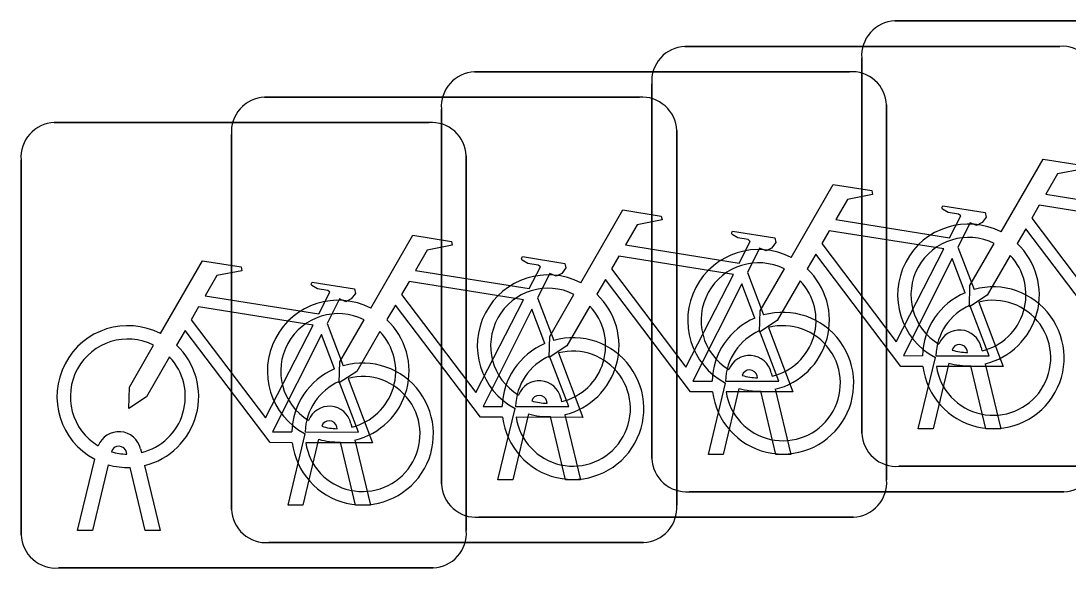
# Model space of a CAD drawing. Extents: x 162186 to 163152, y 385513 to 386513.
# Drawn here: x 162754.314 to 162756.663, y 386419.658 to 386420.886 of the extents above; entities that cross this region are included whole.
import ezdxf

# ---------------------------------------------------------------- set-up
doc = ezdxf.new("R2010")
doc.units = 0
doc.layers.add('IMGEO_Fietsenrek', color=7, linetype='Continuous')

msp = doc.modelspace()

# ---------------------------------------------------------------- linework, layer by layer
at = {"layer": 'IMGEO_Fietsenrek'}
for p, q in [((162756.2749, 386420.8855), (162757.1158, 386420.8855)), ((162757.1158, 386420.8855), (162756.2749, 386420.8855)), ((162755.8039, 386420.8285), (162756.6448, 386420.8285)), ((162756.6448, 386420.8285), (162755.8039, 386420.8285)), ((162756.2005, 386419.9609), (162756.2005, 386420.8018)), ((162756.2005, 386420.8018), (162756.2005, 386419.9609)), ((162755.3319, 386420.7715), (162756.1728, 386420.7715)), ((162756.1728, 386420.7715), (162755.3319, 386420.7715)), ((162755.7295, 386419.9039), (162755.7295, 386420.7448)), ((162755.7295, 386420.7448), (162755.7295, 386419.9039)), ((162754.8609, 386420.7145), (162755.7018, 386420.7145)), ((162755.7018, 386420.7145), (162754.8609, 386420.7145)), ((162756.2565, 386420.6971), (162756.2565, 386419.8562)), ((162756.2565, 386419.8562), (162756.2565, 386420.6971)), ((162755.2575, 386419.8469), (162755.2575, 386420.6878)), ((162755.2575, 386420.6878), (162755.2575, 386419.8469)), ((162754.3889, 386420.6575), (162755.2298, 386420.6575)), ((162755.2298, 386420.6575), (162754.3889, 386420.6575)), ((162754.7865, 386419.7899), (162754.7865, 386420.6308)), ((162754.7865, 386420.6308), (162754.7865, 386419.7899)), ((162755.7855, 386420.6401), (162755.7855, 386419.7992)), ((162755.7855, 386419.7992), (162755.7855, 386420.6401)), ((162755.3135, 386420.5831), (162755.3135, 386419.7422)), ((162755.3135, 386419.7422), (162755.3135, 386420.5831)), ((162754.3145, 386419.7329), (162754.3145, 386420.5738)), ((162754.3145, 386420.5738), (162754.3145, 386419.7329)), ((162756.4162, 386420.3782), (162756.4525, 386420.283)), ((162755.9442, 386420.3212), (162755.9805, 386420.226)), ((162755.4732, 386420.2642), (162755.5095, 386420.169)), ((162755.0012, 386420.2072), (162755.0375, 386420.112)), ((162756.4686, 386420.1534), (162756.4704, 386420.1455)), ((162756.3275, 386419.9703), (162756.3658, 386420.1303)), ((162756.4379, 386420.1419), (162756.4369, 386420.1462)), ((162756.3962, 386420.1181), (162756.3609, 386419.9703)), ((162756.479, 386419.9703), (162756.4451, 386420.112)), ((162756.4774, 386420.1163), (162756.5124, 386419.9703)), ((162755.9669, 386420.0849), (162755.9659, 386420.0892)), ((162755.9976, 386420.0964), (162755.9994, 386420.0885)), ((162755.8565, 386419.9133), (162755.8948, 386420.0733)), ((162755.9252, 386420.0611), (162755.8899, 386419.9133)), ((162756.0064, 386420.0593), (162756.0414, 386419.9133)), ((162755.5256, 386420.0394), (162755.5274, 386420.0315)), ((162756.008, 386419.9133), (162755.9741, 386420.055)), ((162755.3845, 386419.8563), (162755.4228, 386420.0163)), ((162755.4949, 386420.0279), (162755.4939, 386420.0322)), ((162755.4532, 386420.0041), (162755.4179, 386419.8563)), ((162755.536, 386419.8563), (162755.5021, 386419.998)), ((162755.5344, 386420.0023), (162755.5694, 386419.8563)), ((162755.0239, 386419.9709), (162755.0229, 386419.9752)), ((162755.0546, 386419.9824), (162755.0564, 386419.9745)), ((162756.3609, 386419.9703), (162756.3275, 386419.9703)), ((162756.5124, 386419.9703), (162756.479, 386419.9703)), ((162754.9135, 386419.7993), (162754.9518, 386419.9593)), ((162754.9822, 386419.9471), (162754.9469, 386419.7993)), ((162755.0634, 386419.9453), (162755.0984, 386419.7993)), ((162754.5519, 386419.9139), (162754.5509, 386419.9182)), ((162754.5826, 386419.9254), (162754.5844, 386419.9175)), ((162755.065, 386419.7993), (162755.0311, 386419.941)), ((162754.4415, 386419.7423), (162754.4798, 386419.9023)), ((162755.8899, 386419.9133), (162755.8565, 386419.9133)), ((162756.0414, 386419.9133), (162756.008, 386419.9133)), ((162754.5102, 386419.8901), (162754.4749, 386419.7423)), ((162754.593, 386419.7423), (162754.5591, 386419.884)), ((162754.5914, 386419.8883), (162754.6264, 386419.7423)), ((162757.1251, 386419.8865), (162756.2842, 386419.8865)), ((162756.2842, 386419.8865), (162757.1251, 386419.8865)), ((162755.4179, 386419.8563), (162755.3845, 386419.8563)), ((162755.5694, 386419.8563), (162755.536, 386419.8563)), ((162756.6541, 386419.8295), (162755.8132, 386419.8295)), ((162755.8132, 386419.8295), (162756.6541, 386419.8295)), ((162754.9469, 386419.7993), (162754.9135, 386419.7993)), ((162755.0984, 386419.7993), (162755.065, 386419.7993)), ((162756.1821, 386419.7725), (162755.3412, 386419.7725)), ((162755.3412, 386419.7725), (162756.1821, 386419.7725)), ((162754.4749, 386419.7423), (162754.4415, 386419.7423)), ((162754.6264, 386419.7423), (162754.593, 386419.7423)), ((162755.7111, 386419.7155), (162754.8702, 386419.7155)), ((162754.8702, 386419.7155), (162755.7111, 386419.7155)), ((162755.2391, 386419.6585), (162754.3982, 386419.6585)), ((162754.3982, 386419.6585), (162755.2391, 386419.6585))]:
    msp.add_line(p, q, dxfattribs=at)
for points in [[(162756.5131, 386420.4122), (162756.6078, 386420.5757), (162756.694, 386420.5619), (162756.6957, 386420.5532), (162756.6396, 386420.5423), (162756.6134, 386420.497), (162756.8686, 386420.4562)], [(162756.0421, 386420.3552), (162756.1368, 386420.5187), (162756.223, 386420.5049), (162756.2247, 386420.4962), (162756.1686, 386420.4853), (162756.1424, 386420.44), (162756.3976, 386420.3992)], [(162755.5701, 386420.2982), (162755.6648, 386420.4617), (162755.751, 386420.4479), (162755.7527, 386420.4392), (162755.6966, 386420.4283), (162755.6704, 386420.383), (162755.9256, 386420.3422)], [(162756.3976, 386420.3992), (162756.4226, 386420.448), (162756.4175, 386420.452), (162756.3943, 386420.4557), (162756.3816, 386420.4632), (162756.3806, 386420.4663), (162756.3828, 386420.4709), (162756.4776, 386420.4558), (162756.4799, 386420.4455), (162756.4705, 386420.4331), (162756.4581, 386420.4267), (162756.4436, 386420.4329), (162756.4162, 386420.3782)], [(162756.8557, 386420.431), (162756.5989, 386420.472), (162756.5822, 386420.4432), (162756.7492, 386420.2229), (162756.8557, 386420.431)], [(162755.9256, 386420.3422), (162755.9506, 386420.391), (162755.9455, 386420.395), (162755.9223, 386420.3987), (162755.9096, 386420.4062), (162755.9086, 386420.4093), (162755.9108, 386420.4139), (162756.0056, 386420.3988), (162756.0079, 386420.3885), (162755.9985, 386420.3761), (162755.9861, 386420.3697), (162755.9716, 386420.3759), (162755.9442, 386420.3212)], [(162756.3847, 386420.374), (162756.1279, 386420.415), (162756.1112, 386420.3862), (162756.2782, 386420.1659), (162756.3847, 386420.374)], [(162756.8088, 386420.1675), (162756.7591, 386420.1676), (162756.5684, 386420.4193), (162756.5494, 386420.3865)], [(162755.0991, 386420.2412), (162755.1938, 386420.4047), (162755.28, 386420.3909), (162755.2817, 386420.3822), (162755.2256, 386420.3713), (162755.1994, 386420.326), (162755.4546, 386420.2852)], [(162756.5338, 386420.3597), (162756.4822, 386420.2705), (162756.4423, 386420.2445), (162756.4435, 386420.292), (162756.498, 386420.3862)], [(162754.6271, 386420.1842), (162754.7218, 386420.3477), (162754.808, 386420.3339), (162754.8097, 386420.3252), (162754.7536, 386420.3143), (162754.7274, 386420.269), (162754.9826, 386420.2282)], [(162755.4546, 386420.2852), (162755.4796, 386420.334), (162755.4745, 386420.338), (162755.4513, 386420.3417), (162755.4386, 386420.3492), (162755.4376, 386420.3523), (162755.4398, 386420.3569), (162755.5346, 386420.3418), (162755.5369, 386420.3315), (162755.5275, 386420.3191), (162755.5151, 386420.3127), (162755.5006, 386420.3189), (162755.4732, 386420.2642)], [(162755.9127, 386420.317), (162755.6559, 386420.358), (162755.6392, 386420.3292), (162755.8062, 386420.1089), (162755.9127, 386420.317)], [(162756.3378, 386420.1105), (162756.2881, 386420.1106), (162756.0974, 386420.3623), (162756.0784, 386420.3295)], [(162756.4327, 386420.276), (162756.4034, 386420.3528), (162756.294, 386420.1347), (162756.3367, 386420.1346)], [(162756.0628, 386420.3027), (162756.0112, 386420.2135), (162755.9713, 386420.1875), (162755.9725, 386420.235), (162756.027, 386420.3292)], [(162754.9826, 386420.2282), (162755.0076, 386420.277), (162755.0025, 386420.281), (162754.9793, 386420.2847), (162754.9666, 386420.2922), (162754.9656, 386420.2953), (162754.9678, 386420.2999), (162755.0626, 386420.2848), (162755.0649, 386420.2745), (162755.0555, 386420.2621), (162755.0431, 386420.2557), (162755.0286, 386420.2619), (162755.0012, 386420.2072)], [(162755.4417, 386420.26), (162755.1849, 386420.301), (162755.1682, 386420.2722), (162755.3352, 386420.0519), (162755.4417, 386420.26)], [(162755.8658, 386420.0535), (162755.8161, 386420.0536), (162755.6254, 386420.3053), (162755.6064, 386420.2725)], [(162755.9607, 386420.219), (162755.9314, 386420.2958), (162755.822, 386420.0777), (162755.8647, 386420.0776)], [(162755.5908, 386420.2457), (162755.5392, 386420.1565), (162755.4993, 386420.1305), (162755.5005, 386420.178), (162755.555, 386420.2722)], [(162755.3948, 386419.9965), (162755.3451, 386419.9966), (162755.1544, 386420.2483), (162755.1354, 386420.2155)], [(162756.3667, 386420.1345), (162756.4866, 386420.1343), (162756.4434, 386420.2479)], [(162756.4632, 386420.2548), (162756.5182, 386420.1102), (162756.3681, 386420.1105)], [(162754.9697, 386420.203), (162754.7129, 386420.244), (162754.6962, 386420.2152), (162754.8632, 386419.9949), (162754.9697, 386420.203)], [(162755.4897, 386420.162), (162755.4604, 386420.2388), (162755.351, 386420.0207), (162755.3937, 386420.0206)], [(162755.1198, 386420.1887), (162755.0682, 386420.0995), (162755.0283, 386420.0735), (162755.0295, 386420.121), (162755.084, 386420.2152)], [(162754.9228, 386419.9395), (162754.8731, 386419.9396), (162754.6824, 386420.1913), (162754.6634, 386420.1585)], [(162755.0177, 386420.105), (162754.9884, 386420.1818), (162754.879, 386419.9637), (162754.9217, 386419.9636)], [(162755.8947, 386420.0775), (162756.0146, 386420.0773), (162755.9714, 386420.1909)], [(162755.9912, 386420.1978), (162756.0462, 386420.0532), (162755.8961, 386420.0535)], [(162754.6478, 386420.1317), (162754.5962, 386420.0425), (162754.5563, 386420.0165), (162754.5575, 386420.064), (162754.612, 386420.1582)], [(162755.4237, 386420.0205), (162755.5436, 386420.0203), (162755.5004, 386420.1339)], [(162755.5202, 386420.1408), (162755.5752, 386419.9962), (162755.4251, 386419.9965)], [(162755.0482, 386420.0838), (162755.1032, 386419.9392), (162754.9531, 386419.9395)], [(162754.9517, 386419.9635), (162755.0716, 386419.9633), (162755.0284, 386420.0769)]]:
    msp.add_lwpolyline(points, dxfattribs=at)
for centre, radius, start, end in [((162756.2782, 386420.8076), 0.0779, 92.4484, 184.2845), ((162756.2782, 386420.8076), 0.0779, 92.4484, 184.2845), ((162755.8072, 386420.7506), 0.0779, 92.4484, 184.2845), ((162755.8072, 386420.7506), 0.0779, 92.4484, 184.2845), ((162756.6506, 386420.7508), 0.0779, 2.4484, 94.2845), ((162756.6506, 386420.7508), 0.0779, 2.4484, 94.2845), ((162755.3352, 386420.6936), 0.0779, 92.4484, 184.2845), ((162755.3352, 386420.6936), 0.0779, 92.4484, 184.2845), ((162756.1786, 386420.6938), 0.0779, 2.4484, 94.2845), ((162756.1786, 386420.6938), 0.0779, 2.4484, 94.2845), ((162754.8642, 386420.6366), 0.0779, 92.4484, 184.2845), ((162754.8642, 386420.6366), 0.0779, 92.4484, 184.2845), ((162755.7076, 386420.6368), 0.0779, 2.4484, 94.2845), ((162755.7076, 386420.6368), 0.0779, 2.4484, 94.2845), ((162754.3922, 386420.5796), 0.0779, 92.4484, 184.2845), ((162754.3922, 386420.5796), 0.0779, 92.4484, 184.2845), ((162755.2356, 386420.5798), 0.0779, 2.4484, 94.2845), ((162755.2356, 386420.5798), 0.0779, 2.4484, 94.2845), ((162756.4401, 386420.2709), 0.159, 62.6766, 242.1369), ((162756.4401, 386420.2709), 0.129, 63.3192, 238.903), ((162755.9691, 386420.2139), 0.159, 62.6766, 242.1369), ((162756.4401, 386420.2709), 0.159, 283.5766, 46.6042), ((162755.9691, 386420.2139), 0.129, 63.3192, 238.903), ((162756.4401, 386420.2709), 0.129, 283.6043, 43.4302), ((162755.9691, 386420.2139), 0.159, 283.5766, 46.6042), ((162755.4971, 386420.1569), 0.159, 62.6766, 242.1369), ((162755.9691, 386420.2139), 0.129, 283.6043, 43.4302), ((162755.4971, 386420.1569), 0.129, 63.3192, 238.903), ((162755.4971, 386420.1569), 0.159, 283.5766, 46.6042), ((162756.4957, 386420.1299), 0.159, 113.3408, 178.3217), ((162756.4957, 386420.1299), 0.159, 187.0065, 105.7708), ((162755.0261, 386420.0999), 0.159, 62.6766, 242.1369), ((162756.4957, 386420.1299), 0.129, 113.923, 177.9556), ((162756.4957, 386420.1299), 0.129, 188.6715, 104.5883), ((162755.0261, 386420.0999), 0.129, 63.3192, 238.903), ((162755.4971, 386420.1569), 0.129, 283.6043, 43.4302), ((162756.0237, 386420.0729), 0.159, 187.0065, 105.7708), ((162754.5541, 386420.0429), 0.159, 62.6766, 242.1369), ((162755.0261, 386420.0999), 0.159, 283.5766, 46.6042), ((162756.0237, 386420.0729), 0.159, 113.3408, 178.3217), ((162756.0237, 386420.0729), 0.129, 188.6715, 104.5883), ((162755.0261, 386420.0999), 0.129, 283.6043, 43.4302), ((162756.0237, 386420.0729), 0.129, 113.923, 177.9556), ((162756.4199, 386420.1423), 0.0499, 12.8025, 158.6934), ((162754.5541, 386420.0429), 0.129, 63.3192, 238.903), ((162754.5541, 386420.0429), 0.159, 283.5766, 46.6042), ((162755.5527, 386420.0159), 0.159, 113.3408, 178.3217), ((162755.5527, 386420.0159), 0.159, 187.0065, 105.7708), ((162756.4199, 386420.1423), 0.0174, 12.8025, 163.4502), ((162754.5541, 386420.0429), 0.129, 283.6043, 43.4302), ((162755.5527, 386420.0159), 0.129, 113.923, 177.9556), ((162755.5527, 386420.0159), 0.129, 188.6715, 104.5883), ((162755.9489, 386420.0853), 0.0499, 12.8025, 158.6934), ((162756.4401, 386420.2709), 0.129, 253.415, 269.0204), ((162755.0807, 386419.9589), 0.159, 187.0065, 105.7708), ((162756.4401, 386420.2709), 0.159, 253.9967, 271.7867), ((162755.0807, 386419.9589), 0.159, 113.3408, 178.3217), ((162755.0807, 386419.9589), 0.129, 188.6715, 104.5883), ((162755.9489, 386420.0853), 0.0174, 12.8025, 163.4502), ((162755.9691, 386420.2139), 0.129, 253.415, 269.0204), ((162755.0807, 386419.9589), 0.129, 113.923, 177.9556), ((162755.4769, 386420.0283), 0.0499, 12.8025, 158.6934), ((162755.9691, 386420.2139), 0.159, 253.9967, 271.7867), ((162755.4769, 386420.0283), 0.0174, 12.8025, 163.4502), ((162755.0059, 386419.9713), 0.0499, 12.8025, 158.6934), ((162755.4971, 386420.1569), 0.129, 253.415, 269.0204), ((162755.0059, 386419.9713), 0.0174, 12.8025, 163.4502), ((162755.4971, 386420.1569), 0.159, 253.9967, 271.7867), ((162755.0261, 386420.0999), 0.129, 253.415, 269.0204), ((162754.5339, 386419.9143), 0.0499, 12.8025, 158.6934), ((162755.0261, 386420.0999), 0.159, 253.9967, 271.7867), ((162756.2784, 386419.9642), 0.0779, 182.4484, 274.2845), ((162756.2784, 386419.9642), 0.0779, 182.4484, 274.2845), ((162754.5339, 386419.9143), 0.0174, 12.8025, 163.4502), ((162754.5541, 386420.0429), 0.129, 253.415, 269.0204), ((162755.8074, 386419.9072), 0.0779, 182.4484, 274.2845), ((162755.8074, 386419.9072), 0.0779, 182.4484, 274.2845), ((162756.6508, 386419.9074), 0.0779, 272.4484, 4.2845), ((162756.6508, 386419.9074), 0.0779, 272.4484, 4.2845), ((162754.5541, 386420.0429), 0.159, 253.9967, 271.7867), ((162756.1788, 386419.8504), 0.0779, 272.4484, 4.2845), ((162756.1788, 386419.8504), 0.0779, 272.4484, 4.2845), ((162755.3354, 386419.8502), 0.0779, 182.4484, 274.2845), ((162755.3354, 386419.8502), 0.0779, 182.4484, 274.2845), ((162754.8644, 386419.7932), 0.0779, 182.4484, 274.2845), ((162754.8644, 386419.7932), 0.0779, 182.4484, 274.2845), ((162755.7078, 386419.7934), 0.0779, 272.4484, 4.2845), ((162755.7078, 386419.7934), 0.0779, 272.4484, 4.2845), ((162754.3924, 386419.7362), 0.0779, 182.4484, 274.2845), ((162754.3924, 386419.7362), 0.0779, 182.4484, 274.2845), ((162755.2358, 386419.7364), 0.0779, 272.4484, 4.2845), ((162755.2358, 386419.7364), 0.0779, 272.4484, 4.2845)]:
    msp.add_arc(centre, radius, start, end, dxfattribs=at)

doc.saveas('drawing.dxf')
